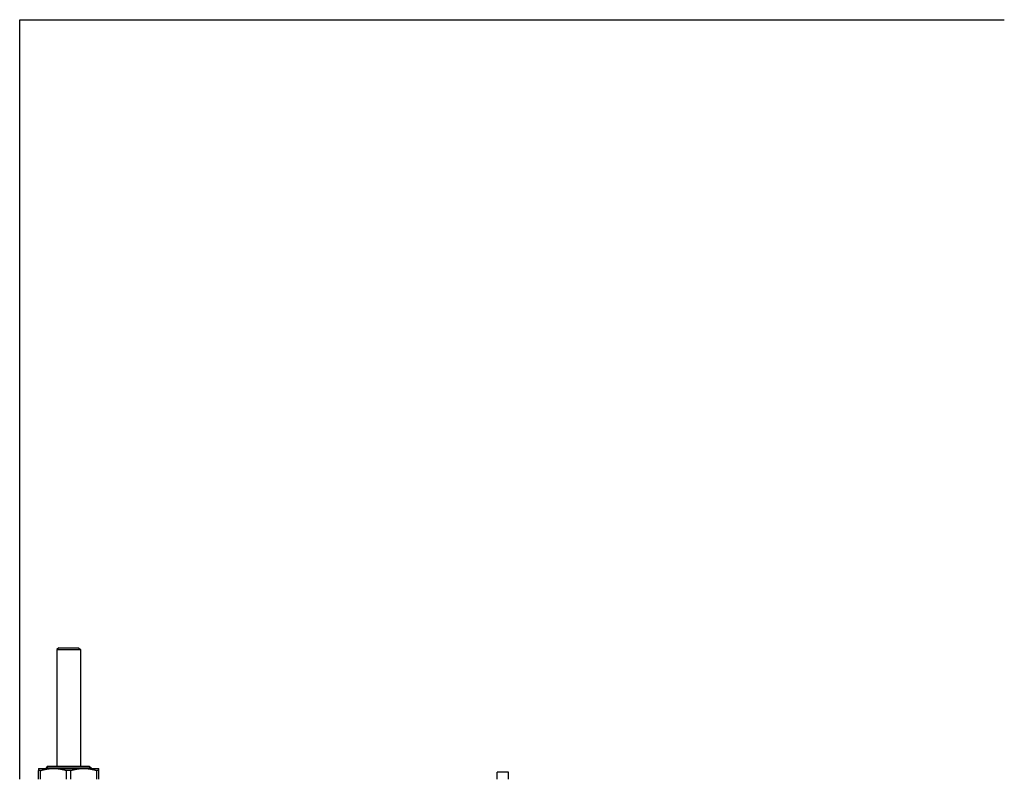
# Model space of a CAD drawing. Header units: inches. Extents: x 24 to 1128, y -58 to 748.
# Tile 572 of 656: x 948 to 981, y 307 to 332. Entities that reach past the tile are written whole.
import ezdxf

# ---------------------------------------------------------------- set-up
doc = ezdxf.new("R2010")
doc.units = ezdxf.units.IN
doc.header["$LTSCALE"] = 32
doc.header["$MEASUREMENT"] = 0
doc.layers.add('Visible (ANSI)', color=7, linetype='Continuous', lineweight=30)

msp = doc.modelspace()

# ---------------------------------------------------------------- linework, layer by layer
at = {"layer": 'Visible (ANSI)'}
for p, q in [((947.81584, 331.98367), (980.69084, 331.98367)), ((947.81584, 306.60867), (947.81584, 331.98367)), ((949.11964, 311.00617), (949.05714, 310.94367)), ((949.11964, 311.00617), (949.78204, 311.00617)), ((949.78204, 311.00617), (949.84454, 310.94367)), ((949.05714, 310.94367), (949.84454, 310.94367)), ((949.05714, 310.94367), (949.05714, 307.05011)), ((949.84454, 310.94367), (949.84454, 307.05011)), ((948.4469, 306.97137), (948.94887, 306.97137)), ((948.51491, 306.90318), (948.4469, 306.90318)), ((948.4469, 306.60867), (948.4469, 306.90318)), ((948.51491, 306.60867), (948.51491, 306.90318)), ((948.76531, 307.05011), (948.70281, 306.98761)), ((948.70281, 306.98761), (950.19887, 306.98761)), ((948.70281, 306.98761), (948.70281, 306.97137)), ((948.76531, 307.05011), (950.13637, 307.05011)), ((948.94887, 306.97137), (949.95281, 306.97137)), ((949.51884, 306.90318), (949.38283, 306.90318)), ((949.38283, 306.60867), (949.38283, 306.90318)), ((949.51884, 306.60867), (949.51884, 306.90318)), ((949.95281, 306.97137), (950.45478, 306.97137)), ((950.13637, 307.05011), (950.19887, 306.98761)), ((950.19887, 306.98761), (950.19887, 306.97137)), ((950.45478, 306.90318), (950.38677, 306.90318)), ((950.38677, 306.60867), (950.38677, 306.90318)), ((950.45478, 306.60867), (950.45478, 306.90318)), ((964.13834, 306.84617), (963.76334, 306.84617)), ((963.76334, 306.60867), (963.76334, 306.84617)), ((964.13834, 306.60867), (964.13834, 306.84617))]:
    msp.add_line(p, q, dxfattribs=at)
for points, weights in [([(948.4469, 306.97137), (948.4469, 306.97137), (948.4469, 306.90318)], [1, 1.03775343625, 1.0171026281]), ([(948.51491, 306.90318), (948.74394, 306.97137), (948.94887, 306.97137)], [1.0171026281, 1.03775343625, 1]), ([(948.94887, 306.97137), (949.1538, 306.97137), (949.38283, 306.90318)], [1, 1.03775343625, 1.0171026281]), ([(949.51884, 306.90318), (949.74788, 306.97137), (949.95281, 306.97137)], [1.0171026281, 1.03775343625, 1]), ([(949.95281, 306.97137), (950.15773, 306.97137), (950.38677, 306.90318)], [1, 1.03775343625, 1.0171026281]), ([(950.45478, 306.90318), (950.45478, 306.97137), (950.45478, 306.97137)], [1.0171026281, 1.03775343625, 1])]:
    msp.add_rational_spline(points, weights, degree=2, dxfattribs=at)

doc.saveas('drawing.dxf')
